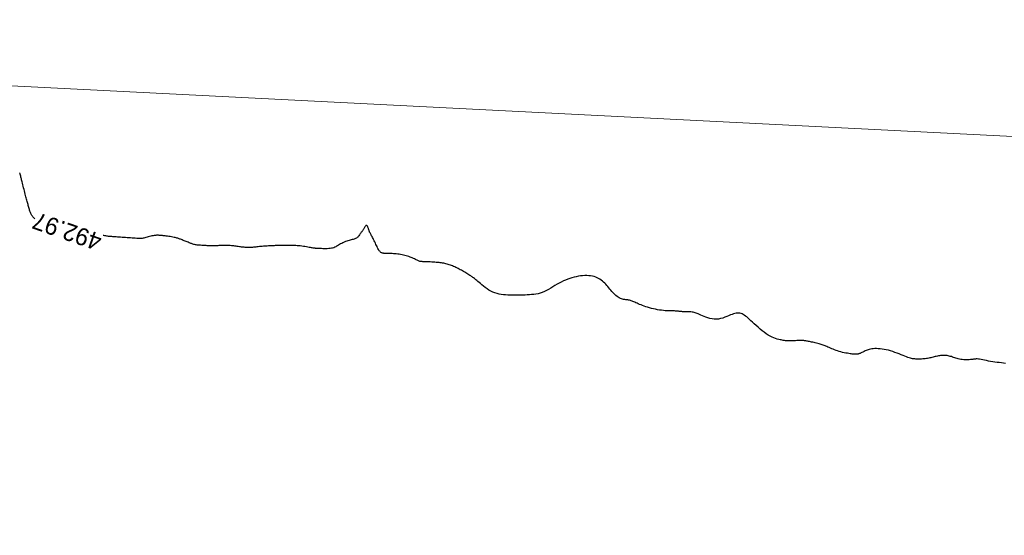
# Model space of a CAD drawing. Header units: millimetres. Extents: x 32690613 to 32693367, y 5343692 to 5344708.
# Tile 521 of 656: x 32692451 to 32692508, y 5344375 to 5344405. Entities that reach past the tile are written whole.
import ezdxf
from ezdxf.enums import TextEntityAlignment as Align

# ---------------------------------------------------------------- set-up
doc = ezdxf.new("R2010")
doc.units = ezdxf.units.MM
doc.header["$LTSCALE"] = 20
doc.layers.get('0').update_dxf_attribs({"lineweight": 18})
doc.layers.get('Defpoints').update_dxf_attribs({"color": 11, "lineweight": 18})
doc.layers.add('02-DGM_HL_493.00', color=102, linetype='Continuous')

# ---------------------------------------------------------------- blocks, each defined once
blk = doc.blocks.new('A$C78070446')
blk.add_line((4469498.77, 5342951.42), (4470248.353, 5342884.169))

msp = doc.modelspace()

# ---------------------------------------------------------------- linework, layer by layer
at = {"layer": '02-DGM_HL_493.00', "elevation": 493, "flags": 128}
for points in [[(32692451.562, 5344393.79), (32692451.528, 5344393.819), (32692451.487, 5344393.859), (32692451.451, 5344393.899), (32692451.42, 5344393.94), (32692451.392, 5344393.98), (32692451.368, 5344394.021), (32692451.346, 5344394.063), (32692451.326, 5344394.105), (32692451.308, 5344394.149), (32692451.291, 5344394.193), (32692451.275, 5344394.239), (32692451.26, 5344394.287), (32692451.245, 5344394.337), (32692451.23, 5344394.388), (32692451.214, 5344394.442), (32692451.199, 5344394.496), (32692451.184, 5344394.553), (32692451.168, 5344394.611), (32692451.152, 5344394.671), (32692451.136, 5344394.732), (32692451.12, 5344394.795), (32692451.103, 5344394.859), (32692451.085, 5344394.926), (32692451.067, 5344394.996), (32692451.048, 5344395.068), (32692451.028, 5344395.144), (32692451.007, 5344395.224), (32692450.984, 5344395.309), (32692450.961, 5344395.398), (32692450.937, 5344395.49), (32692450.912, 5344395.582), (32692450.888, 5344395.674), (32692450.865, 5344395.762), (32692450.844, 5344395.845), (32692450.824, 5344395.922), (32692450.807, 5344395.989), (32692450.793, 5344396.045), (32692450.782, 5344396.092), (32692450.773, 5344396.131), (32692450.767, 5344396.162), (32692450.761, 5344396.188), (32692450.757, 5344396.209), (32692450.754, 5344396.227), (32692450.751, 5344396.243), (32692450.749, 5344396.259), (32692450.746, 5344396.274), (32692450.743, 5344396.29), (32692450.74, 5344396.305), (32692450.735, 5344396.322), (32692450.73, 5344396.339), (32692450.723, 5344396.357), (32692450.715, 5344396.377), (32692450.706, 5344396.398), (32692450.693, 5344396.422), (32692450.675, 5344396.449)], [(32692507.706, 5344385.426), (32692507.586, 5344385.445), (32692507.463, 5344385.459), (32692507.339, 5344385.471), (32692507.214, 5344385.482), (32692507.088, 5344385.495), (32692506.963, 5344385.514), (32692506.839, 5344385.536), (32692506.717, 5344385.56), (32692506.6, 5344385.586), (32692506.489, 5344385.611), (32692506.385, 5344385.634), (32692506.29, 5344385.654), (32692506.206, 5344385.669), (32692506.133, 5344385.679), (32692506.069, 5344385.684), (32692506.013, 5344385.684), (32692505.961, 5344385.681), (32692505.91, 5344385.675), (32692505.86, 5344385.668), (32692505.807, 5344385.66), (32692505.748, 5344385.652), (32692505.682, 5344385.645), (32692505.61, 5344385.639), (32692505.532, 5344385.635), (32692505.452, 5344385.633), (32692505.369, 5344385.634), (32692505.285, 5344385.637), (32692505.203, 5344385.644), (32692505.122, 5344385.655), (32692505.045, 5344385.669), (32692504.972, 5344385.687), (32692504.901, 5344385.707), (32692504.833, 5344385.729), (32692504.766, 5344385.752), (32692504.701, 5344385.775), (32692504.637, 5344385.797), (32692504.574, 5344385.817), (32692504.511, 5344385.835), (32692504.447, 5344385.851), (32692504.384, 5344385.864), (32692504.321, 5344385.875), (32692504.259, 5344385.883), (32692504.196, 5344385.888), (32692504.133, 5344385.89), (32692504.071, 5344385.889), (32692504.008, 5344385.885), (32692503.946, 5344385.878), (32692503.884, 5344385.869), (32692503.822, 5344385.858), (32692503.76, 5344385.846), (32692503.698, 5344385.832), (32692503.636, 5344385.818), (32692503.574, 5344385.803), (32692503.512, 5344385.788), (32692503.45, 5344385.773), (32692503.387, 5344385.759), (32692503.324, 5344385.745), (32692503.26, 5344385.732), (32692503.195, 5344385.72), (32692503.128, 5344385.709), (32692503.061, 5344385.699), (32692502.992, 5344385.691), (32692502.921, 5344385.685), (32692502.851, 5344385.68), (32692502.78, 5344385.676), (32692502.71, 5344385.674), (32692502.642, 5344385.674), (32692502.575, 5344385.675), (32692502.511, 5344385.678), (32692502.45, 5344385.683), (32692502.39, 5344385.69), (32692502.33, 5344385.699), (32692502.268, 5344385.712), (32692502.203, 5344385.729), (32692502.133, 5344385.75), (32692502.057, 5344385.776), (32692501.972, 5344385.807), (32692501.879, 5344385.844), (32692501.777, 5344385.885), (32692501.668, 5344385.929), (32692501.553, 5344385.976), (32692501.433, 5344386.022), (32692501.31, 5344386.067), (32692501.185, 5344386.11), (32692501.058, 5344386.149), (32692500.932, 5344386.184), (32692500.807, 5344386.213), (32692500.684, 5344386.236), (32692500.564, 5344386.255), (32692500.448, 5344386.269), (32692500.338, 5344386.278), (32692500.233, 5344386.281), (32692500.136, 5344386.28), (32692500.046, 5344386.274), (32692499.964, 5344386.264), (32692499.888, 5344386.25), (32692499.818, 5344386.233), (32692499.753, 5344386.214), (32692499.694, 5344386.193), (32692499.638, 5344386.17), (32692499.585, 5344386.147), (32692499.535, 5344386.125), (32692499.488, 5344386.102), (32692499.443, 5344386.081), (32692499.401, 5344386.06), (32692499.361, 5344386.041), (32692499.324, 5344386.024), (32692499.289, 5344386.009), (32692499.257, 5344385.996), (32692499.228, 5344385.985), (32692499.2, 5344385.977), (32692499.175, 5344385.971), (32692499.151, 5344385.967), (32692499.128, 5344385.964), (32692499.106, 5344385.962), (32692499.085, 5344385.961), (32692499.064, 5344385.96), (32692499.043, 5344385.96), (32692499.021, 5344385.959), (32692498.996, 5344385.959), (32692498.967, 5344385.96), (32692498.933, 5344385.962), (32692498.892, 5344385.965), (32692498.843, 5344385.97), (32692498.785, 5344385.977), (32692498.718, 5344385.986), (32692498.641, 5344385.998), (32692498.557, 5344386.011), (32692498.467, 5344386.027), (32692498.374, 5344386.046), (32692498.278, 5344386.067), (32692498.181, 5344386.09), (32692498.085, 5344386.117), (32692497.991, 5344386.145), (32692497.901, 5344386.176), (32692497.813, 5344386.209), (32692497.729, 5344386.242), (32692497.649, 5344386.275), (32692497.573, 5344386.308), (32692497.502, 5344386.339), (32692497.436, 5344386.369), (32692497.375, 5344386.397), (32692497.317, 5344386.422), (32692497.263, 5344386.446), (32692497.21, 5344386.468), (32692497.156, 5344386.489), (32692497.102, 5344386.509), (32692497.045, 5344386.528), (32692496.984, 5344386.546), (32692496.918, 5344386.564), (32692496.849, 5344386.582), (32692496.777, 5344386.6), (32692496.703, 5344386.617), (32692496.63, 5344386.633), (32692496.558, 5344386.649), (32692496.488, 5344386.664), (32692496.423, 5344386.677), (32692496.362, 5344386.69), (32692496.307, 5344386.701), (32692496.255, 5344386.712), (32692496.208, 5344386.721), (32692496.163, 5344386.729), (32692496.122, 5344386.736), (32692496.082, 5344386.741), (32692496.045, 5344386.746), (32692496.009, 5344386.749), (32692495.973, 5344386.751), (32692495.936, 5344386.752), (32692495.897, 5344386.752), (32692495.855, 5344386.752), (32692495.808, 5344386.75), (32692495.756, 5344386.748), (32692495.698, 5344386.746), (32692495.632, 5344386.744), (32692495.56, 5344386.741), (32692495.484, 5344386.738), (32692495.407, 5344386.736), (32692495.33, 5344386.734), (32692495.256, 5344386.732), (32692495.186, 5344386.732), (32692495.123, 5344386.732), (32692495.067, 5344386.733), (32692495.018, 5344386.736), (32692494.973, 5344386.74), (32692494.929, 5344386.745), (32692494.885, 5344386.752), (32692494.839, 5344386.761), (32692494.787, 5344386.771), (32692494.729, 5344386.783), (32692494.661, 5344386.798), (32692494.585, 5344386.815), (32692494.5, 5344386.838), (32692494.409, 5344386.866), (32692494.31, 5344386.901), (32692494.206, 5344386.945), (32692494.097, 5344386.998), (32692493.984, 5344387.063), (32692493.867, 5344387.139), (32692493.748, 5344387.225), (32692493.628, 5344387.319), (32692493.509, 5344387.417), (32692493.393, 5344387.518), (32692493.28, 5344387.619), (32692493.172, 5344387.718), (32692493.071, 5344387.811), (32692492.977, 5344387.897), (32692492.891, 5344387.976), (32692492.811, 5344388.047), (32692492.736, 5344388.111), (32692492.665, 5344388.167), (32692492.597, 5344388.215), (32692492.532, 5344388.255), (32692492.468, 5344388.288), (32692492.405, 5344388.313), (32692492.34, 5344388.33), (32692492.274, 5344388.339), (32692492.206, 5344388.34), (32692492.133, 5344388.333), (32692492.057, 5344388.319), (32692491.974, 5344388.296), (32692491.885, 5344388.265), (32692491.789, 5344388.227), (32692491.687, 5344388.183), (32692491.578, 5344388.137), (32692491.465, 5344388.092), (32692491.347, 5344388.051), (32692491.227, 5344388.017), (32692491.104, 5344387.992), (32692490.979, 5344387.98), (32692490.854, 5344387.982), (32692490.73, 5344387.998), (32692490.608, 5344388.024), (32692490.49, 5344388.058), (32692490.376, 5344388.097), (32692490.269, 5344388.139), (32692490.17, 5344388.182), (32692490.08, 5344388.222), (32692490, 5344388.258), (32692489.929, 5344388.29), (32692489.864, 5344388.317), (32692489.804, 5344388.34), (32692489.747, 5344388.36), (32692489.691, 5344388.375), (32692489.633, 5344388.388), (32692489.573, 5344388.397), (32692489.508, 5344388.404), (32692489.439, 5344388.408), (32692489.368, 5344388.411), (32692489.296, 5344388.412), (32692489.225, 5344388.413), (32692489.156, 5344388.414), (32692489.09, 5344388.415), (32692489.03, 5344388.418), (32692488.975, 5344388.421), (32692488.926, 5344388.426), (32692488.879, 5344388.432), (32692488.833, 5344388.438), (32692488.786, 5344388.444), (32692488.738, 5344388.449), (32692488.684, 5344388.454), (32692488.625, 5344388.457), (32692488.559, 5344388.46), (32692488.485, 5344388.461), (32692488.405, 5344388.462), (32692488.318, 5344388.463), (32692488.225, 5344388.465), (32692488.126, 5344388.469), (32692488.023, 5344388.476), (32692487.915, 5344388.485), (32692487.804, 5344388.498), (32692487.689, 5344388.515), (32692487.573, 5344388.535), (32692487.456, 5344388.558), (32692487.339, 5344388.583), (32692487.224, 5344388.611), (32692487.113, 5344388.641), (32692487.005, 5344388.672), (32692486.902, 5344388.705), (32692486.804, 5344388.739), (32692486.711, 5344388.774), (32692486.624, 5344388.808), (32692486.542, 5344388.843), (32692486.465, 5344388.876), (32692486.393, 5344388.908), (32692486.327, 5344388.938), (32692486.266, 5344388.965), (32692486.209, 5344388.99), (32692486.156, 5344389.013), (32692486.104, 5344389.033), (32692486.055, 5344389.051), (32692486.005, 5344389.066), (32692485.956, 5344389.078), (32692485.904, 5344389.088), (32692485.851, 5344389.095), (32692485.795, 5344389.101), (32692485.737, 5344389.107), (32692485.677, 5344389.114), (32692485.616, 5344389.123), (32692485.554, 5344389.137), (32692485.491, 5344389.155), (32692485.428, 5344389.18), (32692485.364, 5344389.213), (32692485.3, 5344389.253), (32692485.237, 5344389.298), (32692485.173, 5344389.35), (32692485.111, 5344389.406), (32692485.049, 5344389.466), (32692484.988, 5344389.529), (32692484.928, 5344389.595), (32692484.87, 5344389.662), (32692484.813, 5344389.73), (32692484.756, 5344389.799), (32692484.699, 5344389.867), (32692484.641, 5344389.935), (32692484.582, 5344390.001), (32692484.52, 5344390.065), (32692484.457, 5344390.127), (32692484.391, 5344390.185), (32692484.321, 5344390.24), (32692484.247, 5344390.29), (32692484.169, 5344390.336), (32692484.087, 5344390.378), (32692484, 5344390.414), (32692483.908, 5344390.444), (32692483.81, 5344390.468), (32692483.706, 5344390.486), (32692483.597, 5344390.498), (32692483.484, 5344390.503), (32692483.366, 5344390.502), (32692483.246, 5344390.496), (32692483.124, 5344390.484), (32692483.001, 5344390.466), (32692482.877, 5344390.443), (32692482.753, 5344390.415), (32692482.629, 5344390.381), (32692482.505, 5344390.342), (32692482.382, 5344390.298), (32692482.259, 5344390.249), (32692482.136, 5344390.195), (32692482.013, 5344390.135), (32692481.891, 5344390.071), (32692481.768, 5344390.001), (32692481.646, 5344389.928), (32692481.524, 5344389.854), (32692481.402, 5344389.781), (32692481.279, 5344389.71), (32692481.157, 5344389.643), (32692481.034, 5344389.583), (32692480.911, 5344389.532), (32692480.787, 5344389.491), (32692480.664, 5344389.458), (32692480.539, 5344389.434), (32692480.415, 5344389.415), (32692480.29, 5344389.403), (32692480.166, 5344389.394), (32692480.041, 5344389.387), (32692479.916, 5344389.382), (32692479.791, 5344389.377), (32692479.666, 5344389.373), (32692479.541, 5344389.369), (32692479.416, 5344389.367), (32692479.291, 5344389.366), (32692479.166, 5344389.367), (32692479.041, 5344389.37), (32692478.915, 5344389.376), (32692478.79, 5344389.386), (32692478.665, 5344389.399), (32692478.54, 5344389.417), (32692478.417, 5344389.44), (32692478.294, 5344389.47), (32692478.174, 5344389.507), (32692478.055, 5344389.552), (32692477.939, 5344389.605), (32692477.826, 5344389.667), (32692477.716, 5344389.737), (32692477.611, 5344389.811), (32692477.511, 5344389.888), (32692477.417, 5344389.964), (32692477.331, 5344390.039), (32692477.253, 5344390.108), (32692477.183, 5344390.17), (32692477.123, 5344390.224), (32692477.071, 5344390.269), (32692477.024, 5344390.308), (32692476.982, 5344390.342), (32692476.943, 5344390.372), (32692476.904, 5344390.4), (32692476.864, 5344390.428), (32692476.822, 5344390.456), (32692476.774, 5344390.487), (32692476.723, 5344390.52), (32692476.668, 5344390.554), (32692476.61, 5344390.59), (32692476.55, 5344390.627), (32692476.487, 5344390.664), (32692476.424, 5344390.701), (32692476.36, 5344390.739), (32692476.296, 5344390.776), (32692476.232, 5344390.812), (32692476.168, 5344390.847), (32692476.104, 5344390.882), (32692476.041, 5344390.915), (32692475.977, 5344390.947), (32692475.913, 5344390.978), (32692475.849, 5344391.008), (32692475.786, 5344391.036), (32692475.722, 5344391.062), (32692475.659, 5344391.087), (32692475.595, 5344391.11), (32692475.532, 5344391.132), (32692475.468, 5344391.152), (32692475.405, 5344391.17), (32692475.342, 5344391.187), (32692475.279, 5344391.202), (32692475.215, 5344391.215), (32692475.15, 5344391.227), (32692475.083, 5344391.238), (32692475.013, 5344391.247), (32692474.941, 5344391.256), (32692474.864, 5344391.264), (32692474.783, 5344391.271), (32692474.697, 5344391.278), (32692474.608, 5344391.285), (32692474.517, 5344391.291), (32692474.427, 5344391.296), (32692474.34, 5344391.3), (32692474.258, 5344391.304), (32692474.182, 5344391.307), (32692474.114, 5344391.309), (32692474.056, 5344391.31), (32692474.007, 5344391.311), (32692473.965, 5344391.312), (32692473.928, 5344391.314), (32692473.895, 5344391.317), (32692473.863, 5344391.322), (32692473.83, 5344391.33), (32692473.796, 5344391.342), (32692473.758, 5344391.357), (32692473.716, 5344391.375), (32692473.671, 5344391.396), (32692473.623, 5344391.42), (32692473.57, 5344391.445), (32692473.515, 5344391.471), (32692473.456, 5344391.498), (32692473.394, 5344391.526), (32692473.329, 5344391.552), (32692473.261, 5344391.578), (32692473.19, 5344391.603), (32692473.117, 5344391.628), (32692473.041, 5344391.65), (32692472.963, 5344391.671), (32692472.883, 5344391.691), (32692472.801, 5344391.708), (32692472.717, 5344391.724), (32692472.633, 5344391.737), (32692472.549, 5344391.748), (32692472.467, 5344391.758), (32692472.387, 5344391.766), (32692472.311, 5344391.772), (32692472.239, 5344391.777), (32692472.174, 5344391.781), (32692472.114, 5344391.784), (32692472.061, 5344391.785), (32692472.012, 5344391.786), (32692471.969, 5344391.787), (32692471.928, 5344391.787), (32692471.891, 5344391.787), (32692471.856, 5344391.787), (32692471.822, 5344391.788), (32692471.789, 5344391.789), (32692471.756, 5344391.792), (32692471.724, 5344391.795), (32692471.693, 5344391.8), (32692471.663, 5344391.807), (32692471.634, 5344391.817), (32692471.606, 5344391.829), (32692471.58, 5344391.844), (32692471.555, 5344391.863), (32692471.531, 5344391.885), (32692471.508, 5344391.912), (32692471.484, 5344391.943), (32692471.46, 5344391.979), (32692471.436, 5344392.02), (32692471.41, 5344392.067), (32692471.383, 5344392.12), (32692471.354, 5344392.18), (32692471.323, 5344392.244), (32692471.291, 5344392.312), (32692471.258, 5344392.381), (32692471.225, 5344392.452), (32692471.192, 5344392.521), (32692471.159, 5344392.589), (32692471.128, 5344392.653), (32692471.097, 5344392.711), (32692471.069, 5344392.765), (32692471.042, 5344392.814), (32692471.017, 5344392.859), (32692470.994, 5344392.9), (32692470.973, 5344392.937), (32692470.955, 5344392.97), (32692470.939, 5344393), (32692470.927, 5344393.026), (32692470.916, 5344393.051), (32692470.907, 5344393.074), (32692470.899, 5344393.096), (32692470.892, 5344393.119), (32692470.885, 5344393.143), (32692470.877, 5344393.169), (32692470.867, 5344393.198), (32692470.856, 5344393.231), (32692470.844, 5344393.265), (32692470.829, 5344393.3), (32692470.814, 5344393.333), (32692470.798, 5344393.362), (32692470.781, 5344393.386), (32692470.763, 5344393.402), (32692470.745, 5344393.409), (32692470.726, 5344393.406), (32692470.708, 5344393.393), (32692470.689, 5344393.372), (32692470.67, 5344393.346), (32692470.651, 5344393.316), (32692470.631, 5344393.282), (32692470.612, 5344393.248), (32692470.593, 5344393.215), (32692470.573, 5344393.185), (32692470.553, 5344393.155), (32692470.533, 5344393.127), (32692470.512, 5344393.1), (32692470.49, 5344393.071), (32692470.467, 5344393.042), (32692470.443, 5344393.01), (32692470.418, 5344392.975), (32692470.392, 5344392.937), (32692470.364, 5344392.896), (32692470.334, 5344392.855), (32692470.303, 5344392.813), (32692470.27, 5344392.772), (32692470.235, 5344392.734), (32692470.197, 5344392.7), (32692470.158, 5344392.67), (32692470.116, 5344392.646), (32692470.072, 5344392.628), (32692470.025, 5344392.612), (32692469.974, 5344392.599), (32692469.921, 5344392.587), (32692469.865, 5344392.574), (32692469.804, 5344392.56), (32692469.74, 5344392.543), (32692469.673, 5344392.521), (32692469.602, 5344392.496), (32692469.53, 5344392.468), (32692469.457, 5344392.437), (32692469.384, 5344392.405), (32692469.314, 5344392.371), (32692469.246, 5344392.336), (32692469.183, 5344392.301), (32692469.124, 5344392.267), (32692469.068, 5344392.234), (32692469.015, 5344392.202), (32692468.962, 5344392.172), (32692468.907, 5344392.145), (32692468.849, 5344392.12), (32692468.786, 5344392.1), (32692468.716, 5344392.084), (32692468.64, 5344392.072), (32692468.557, 5344392.064), (32692468.471, 5344392.06), (32692468.383, 5344392.058), (32692468.297, 5344392.058), (32692468.215, 5344392.06), (32692468.139, 5344392.063), (32692468.071, 5344392.066), (32692468.014, 5344392.068), (32692467.966, 5344392.071), (32692467.926, 5344392.072), (32692467.892, 5344392.074), (32692467.863, 5344392.076), (32692467.839, 5344392.077), (32692467.816, 5344392.079), (32692467.794, 5344392.081), (32692467.771, 5344392.083), (32692467.746, 5344392.086), (32692467.719, 5344392.089), (32692467.687, 5344392.094), (32692467.651, 5344392.099), (32692467.608, 5344392.106), (32692467.558, 5344392.114), (32692467.499, 5344392.125), (32692467.432, 5344392.137), (32692467.357, 5344392.15), (32692467.275, 5344392.164), (32692467.188, 5344392.179), (32692467.099, 5344392.193), (32692467.007, 5344392.206), (32692466.916, 5344392.218), (32692466.826, 5344392.227), (32692466.738, 5344392.234), (32692466.654, 5344392.238), (32692466.573, 5344392.241), (32692466.495, 5344392.242), (32692466.42, 5344392.242), (32692466.349, 5344392.241), (32692466.281, 5344392.24), (32692466.217, 5344392.239), (32692466.156, 5344392.239), (32692466.098, 5344392.24), (32692466.043, 5344392.24), (32692465.99, 5344392.241), (32692465.939, 5344392.242), (32692465.888, 5344392.243), (32692465.838, 5344392.244), (32692465.788, 5344392.244), (32692465.738, 5344392.244), (32692465.687, 5344392.243), (32692465.634, 5344392.242), (32692465.581, 5344392.241), (32692465.526, 5344392.239), (32692465.469, 5344392.237), (32692465.41, 5344392.235), (32692465.349, 5344392.232), (32692465.285, 5344392.23), (32692465.219, 5344392.227), (32692465.151, 5344392.224), (32692465.081, 5344392.221), (32692465.009, 5344392.217), (32692464.936, 5344392.212), (32692464.861, 5344392.207), (32692464.785, 5344392.201), (32692464.709, 5344392.195), (32692464.633, 5344392.187), (32692464.557, 5344392.18), (32692464.482, 5344392.172), (32692464.408, 5344392.164), (32692464.338, 5344392.156), (32692464.27, 5344392.149), (32692464.205, 5344392.143), (32692464.145, 5344392.138), (32692464.088, 5344392.134), (32692464.034, 5344392.131), (32692463.982, 5344392.128), (32692463.932, 5344392.127), (32692463.882, 5344392.128), (32692463.833, 5344392.129), (32692463.783, 5344392.131), (32692463.732, 5344392.135), (32692463.679, 5344392.14), (32692463.625, 5344392.146), (32692463.569, 5344392.152), (32692463.512, 5344392.159), (32692463.453, 5344392.167), (32692463.393, 5344392.176), (32692463.331, 5344392.184), (32692463.267, 5344392.193), (32692463.202, 5344392.202), (32692463.135, 5344392.211), (32692463.068, 5344392.22), (32692463, 5344392.227), (32692462.931, 5344392.234), (32692462.862, 5344392.24), (32692462.793, 5344392.244), (32692462.724, 5344392.247), (32692462.655, 5344392.249), (32692462.587, 5344392.249), (32692462.52, 5344392.248), (32692462.454, 5344392.247), (32692462.388, 5344392.245), (32692462.324, 5344392.243), (32692462.261, 5344392.24), (32692462.199, 5344392.238), (32692462.138, 5344392.236), (32692462.079, 5344392.234), (32692462.021, 5344392.232), (32692461.964, 5344392.23), (32692461.908, 5344392.229), (32692461.852, 5344392.229), (32692461.797, 5344392.229), (32692461.743, 5344392.229), (32692461.689, 5344392.23), (32692461.635, 5344392.232), (32692461.58, 5344392.234), (32692461.524, 5344392.236), (32692461.466, 5344392.239), (32692461.407, 5344392.242), (32692461.346, 5344392.245), (32692461.282, 5344392.248), (32692461.216, 5344392.252), (32692461.15, 5344392.256), (32692461.085, 5344392.261), (32692461.02, 5344392.266), (32692460.959, 5344392.273), (32692460.9, 5344392.28), (32692460.846, 5344392.289), (32692460.797, 5344392.299), (32692460.752, 5344392.31), (32692460.71, 5344392.323), (32692460.669, 5344392.337), (32692460.628, 5344392.353), (32692460.586, 5344392.37), (32692460.541, 5344392.389), (32692460.493, 5344392.409), (32692460.44, 5344392.43), (32692460.382, 5344392.452), (32692460.323, 5344392.476), (32692460.262, 5344392.499), (32692460.202, 5344392.522), (32692460.143, 5344392.544), (32692460.088, 5344392.566), (32692460.036, 5344392.586), (32692459.99, 5344392.604), (32692459.948, 5344392.621), (32692459.909, 5344392.636), (32692459.869, 5344392.65), (32692459.828, 5344392.664), (32692459.784, 5344392.677), (32692459.735, 5344392.69), (32692459.679, 5344392.703), (32692459.615, 5344392.716), (32692459.545, 5344392.73), (32692459.47, 5344392.744), (32692459.392, 5344392.757), (32692459.315, 5344392.769), (32692459.239, 5344392.781), (32692459.166, 5344392.792), (32692459.1, 5344392.801), (32692459.041, 5344392.808), (32692458.989, 5344392.814), (32692458.942, 5344392.819), (32692458.9, 5344392.823), (32692458.862, 5344392.826), (32692458.826, 5344392.828), (32692458.791, 5344392.83), (32692458.757, 5344392.832), (32692458.722, 5344392.834), (32692458.685, 5344392.835), (32692458.647, 5344392.836), (32692458.606, 5344392.835), (32692458.561, 5344392.833), (32692458.512, 5344392.828), (32692458.458, 5344392.821), (32692458.399, 5344392.811), (32692458.334, 5344392.798), (32692458.265, 5344392.782), (32692458.194, 5344392.764), (32692458.122, 5344392.746), (32692458.051, 5344392.727), (32692457.984, 5344392.709), (32692457.922, 5344392.692), (32692457.866, 5344392.678), (32692457.819, 5344392.666), (32692457.778, 5344392.658), (32692457.741, 5344392.652), (32692457.705, 5344392.648), (32692457.668, 5344392.646), (32692457.627, 5344392.647), (32692457.578, 5344392.648), (32692457.521, 5344392.651), (32692457.453, 5344392.656), (32692457.375, 5344392.661), (32692457.288, 5344392.666), (32692457.196, 5344392.673), (32692457.098, 5344392.68), (32692456.999, 5344392.687), (32692456.898, 5344392.694), (32692456.798, 5344392.701), (32692456.701, 5344392.708), (32692456.606, 5344392.715), (32692456.516, 5344392.721), (32692456.429, 5344392.727), (32692456.347, 5344392.733), (32692456.27, 5344392.739), (32692456.199, 5344392.744), (32692456.133, 5344392.749), (32692456.073, 5344392.753), (32692456.018, 5344392.757), (32692455.967, 5344392.761), (32692455.919, 5344392.765), (32692455.871, 5344392.77), (32692455.824, 5344392.775), (32692455.775, 5344392.781), (32692455.724, 5344392.788), (32692455.669, 5344392.796), (32692455.61, 5344392.805), (32692455.55, 5344392.815), (32692455.512, 5344392.821)]]:
    msp.add_lwpolyline(points, dxfattribs=at)

# ---------------------------------------------------------------- block references
at = {"layer": 'Defpoints', "rotation": 2.237485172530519}
msp.add_blockref('A$C78070446', (28434719.524, -168960.664), dxfattribs=at)

# ---------------------------------------------------------------- texts
at = {"layer": '02-DGM_HL_493.00'}
msp.add_text('492.97', height=1, rotation=160.8463, dxfattribs=at).set_placement((32692453.428, 5344393.06, 493), align=Align.MIDDLE)

doc.saveas('drawing.dxf')
